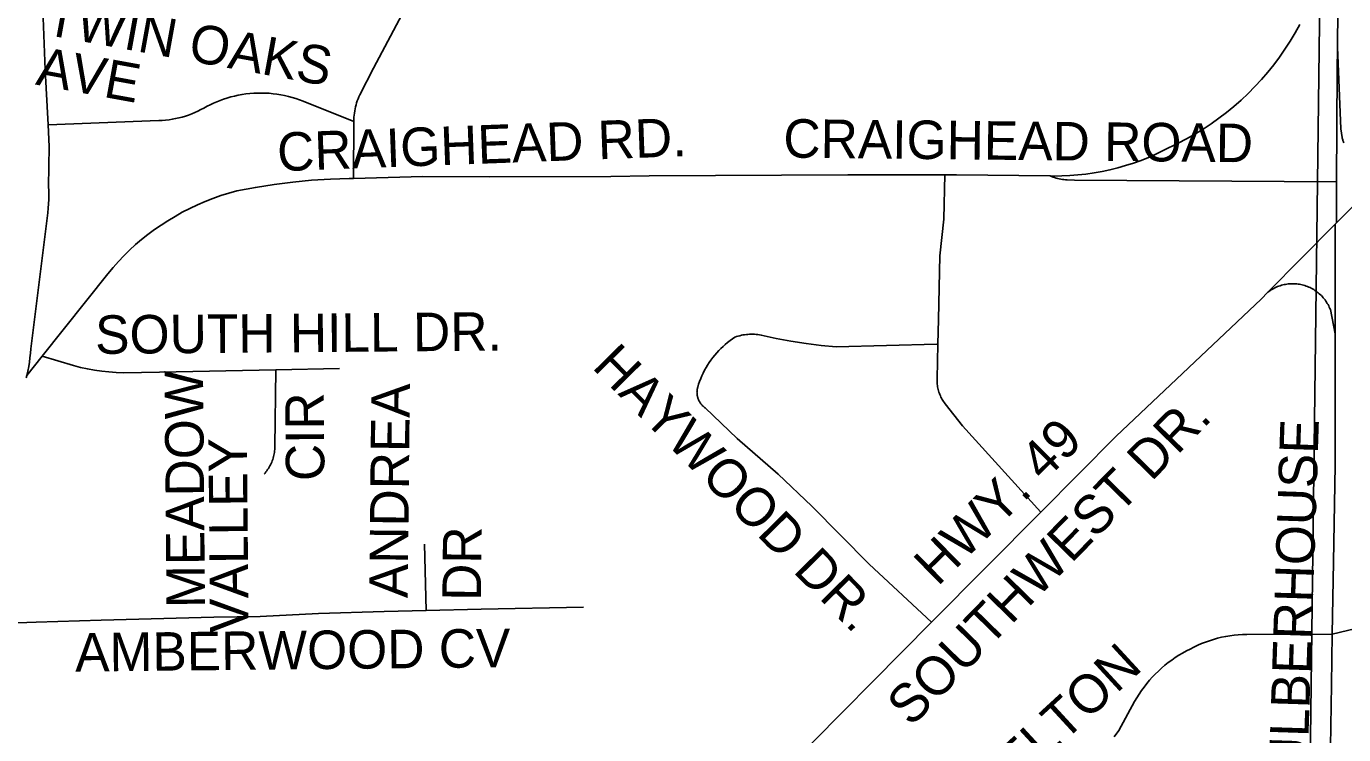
# Model space of a CAD drawing. Extents: x 1670563 to 1761545, y 515755 to 578944.
# Drawn here: x 1691143 to 1693706, y 540456 to 541835 of the extents above; entities that cross this region are included whole.
import ezdxf

# ---------------------------------------------------------------- set-up
doc = ezdxf.new("R2010")
doc.units = 0
for name, color, linetype in [('4_TwnRge', 7, 'Continuous'), ('STREETCL', 7, 'Continuous'), ('STRNAMES', 7, 'Continuous')]:
    doc.layers.add(name, color=color, linetype=linetype)

msp = doc.modelspace()

# ---------------------------------------------------------------- linework, layer by layer
at = {"layer": '4_TwnRge'}
msp.add_lwpolyline([(1693900.8, 565154.5), (1693867.8, 559919.3), (1693819.4, 554617.2), (1693735.2, 549363.2), (1693687.1, 544103.2), (1693620.9, 538819.1), (1693684.6, 533590.9), (1693722.5, 528338.7), (1693732, 528106.5), (1693805.9, 522944.4), (1693926.3, 517684.2)], dxfattribs=at)
at = {"layer": 'STREETCL'}
for points in [[(1693695.7, 542001.5), (1693695.6, 541992.9), (1693694.4, 541867.9), (1693693.7, 541794.6)], [(1691779.9, 541649.8), (1691780, 541654), (1691780.2, 541658.1), (1691780.5, 541662.2), (1691781, 541666.3), (1691781.6, 541670.4), (1691782.3, 541674.5), (1691783.2, 541678.5), (1691784.2, 541682.5), (1691785.4, 541686.5), (1691786.7, 541690.4), (1691788.1, 541694.3), (1691789.7, 541698.1), (1691791.3, 541701.9), (1691818.5, 541753.8), (1691896.3, 541901.3)], [(1691184.9, 541643.3), (1691179.6, 541750.3), (1691176.2, 541834.8), (1691174.9, 541868.6)], [(1693134.6, 541543.9), (1693141.5, 541543.8), (1693157.3, 541543.9), (1693173.1, 541544.6), (1693188.9, 541545.8), (1693204.6, 541547.5), (1693220.2, 541549.7), (1693235.8, 541552.5), (1693251.2, 541555.8), (1693266.6, 541559.6), (1693281.8, 541564), (1693296.8, 541568.8), (1693311.7, 541574.1), (1693326.3, 541580), (1693340.8, 541586.3), (1693355.1, 541593.2), (1693383.7, 541607.5), (1693400.3, 541616.1), (1693416.5, 541625.3), (1693432.5, 541635.1), (1693448, 541645.4), (1693463.3, 541656.2), (1693478.1, 541667.5), (1693492.6, 541679.4), (1693506.6, 541691.7), (1693520.2, 541704.6), (1693533.3, 541717.8), (1693546, 541731.6), (1693558.2, 541745.7), (1693569.9, 541760.3), (1693581.1, 541775.2), (1693591.8, 541790.6), (1693601.9, 541806.3), (1693611.5, 541822.3), (1693620.6, 541838.6)], [(1693693.7, 541794.6), (1693693.2, 541749.1), (1693692.2, 541532.5)], [(1693706.1, 541608.6), (1693705.5, 541610.1), (1693705, 541611.5), (1693704.5, 541613), (1693704.1, 541614.4), (1693703.8, 541615.9), (1693703.4, 541617.4), (1693703.2, 541618.9), (1693700.5, 541635.8), (1693693.7, 541794.6)], [(1691779.9, 541649.8), (1691681.4, 541689.4), (1691674.3, 541692.1), (1691667.2, 541694.6), (1691659.9, 541696.8), (1691652.6, 541698.8), (1691645.3, 541700.5), (1691637.8, 541701.9), (1691630.4, 541703.1), (1691622.9, 541704.1), (1691615.3, 541704.8), (1691607.8, 541705.2), (1691600.2, 541705.4), (1691592.7, 541705.3), (1691585.1, 541705), (1691577.6, 541704.4), (1691570, 541703.6), (1691562.6, 541702.5), (1691555.1, 541701.1), (1691547.7, 541699.5), (1691540.4, 541697.7), (1691533.1, 541695.5), (1691526.5, 541693.4), (1691519.9, 541691), (1691513.3, 541688.4), (1691506.9, 541685.6), (1691500.5, 541682.7), (1691494.3, 541679.5), (1691488.1, 541676.1), (1691482.4, 541673), (1691476.5, 541670.1), (1691470.6, 541667.3), (1691464.5, 541664.8), (1691458.4, 541662.5), (1691452.2, 541660.4), (1691445.9, 541658.5), (1691439.6, 541656.9), (1691433.2, 541655.5), (1691426.7, 541654.2), (1691420.3, 541653.2), (1691413.8, 541652.5), (1691407.2, 541651.9), (1691400.7, 541651.6), (1691184.9, 541643.3)], [(1691779.6, 541538.9), (1691779.9, 541649.8)], [(1691143.7, 541155.6), (1691145.6, 541164.1), (1691147.3, 541172.7), (1691148.7, 541181.3), (1691149.8, 541190), (1691150.6, 541198.6), (1691151.2, 541207.4), (1691158.5, 541264.5), (1691184.4, 541472.4), (1691185.4, 541480.9), (1691186, 541489.3), (1691186.4, 541497.8), (1691186.5, 541506.3), (1691186.4, 541514.9), (1691185.9, 541523.4), (1691186.9, 541601.5), (1691184.9, 541643.3)], [(1693830.9, 541593.1), (1693691.9, 541452.5)], [(1691779.6, 541538.9), (1691914.3, 541542.8), (1692044.7, 541541.9), (1692279.9, 541543), (1692354.5, 541544), (1692741, 541546.1), (1692930.1, 541546.1)], [(1692916.2, 541216.2), (1692917.3, 541264.5), (1692919.9, 541388.6), (1692928.2, 541459.9), (1692930.1, 541546.6)], [(1692930.1, 541546.1), (1692952.6, 541546.1), (1693134.6, 541543.9)], [(1693692.2, 541532.5), (1693182.3, 541535.8), (1693168, 541536.4), (1693164.9, 541536.5), (1693161.8, 541536.8), (1693158.7, 541537.2), (1693155.6, 541537.7), (1693152.5, 541538.2), (1693149.5, 541538.9), (1693146.4, 541539.7), (1693143.4, 541540.6), (1693140.5, 541541.6), (1693137.5, 541542.7), (1693134.6, 541543.9)], [(1691173.3, 541192.7), (1691301.5, 541353.5), (1691311.4, 541365.5), (1691321.8, 541377.3), (1691332.6, 541388.6), (1691343.7, 541399.6), (1691355.3, 541410.1), (1691367.1, 541420.3), (1691379.4, 541430.1), (1691391.9, 541439.4), (1691404.8, 541448.3), (1691418, 541456.7), (1691432, 541465.2), (1691446.2, 541473.2), (1691460.7, 541480.7), (1691475.5, 541487.7), (1691490.5, 541494.2), (1691505.7, 541500.2), (1691521.1, 541505.6), (1691536.6, 541510.5), (1691552.4, 541514.9), (1691588.5, 541521.7), (1691624.8, 541527.4), (1691661.2, 541532), (1691697.8, 541535.4), (1691734.4, 541537.6), (1691771.1, 541538.7), (1691779.6, 541538.9)], [(1693692.2, 541532.5), (1693691.9, 541452.5)], [(1693689.5, 541450.1), (1693558.5, 541317.6)], [(1693691.9, 541452.5), (1693689.5, 541450.1)], [(1693689.6, 541236.7), (1693689.5, 541450.1)], [(1693558.5, 541317.6), (1693545.2, 541304.2), (1693263.1, 541037.3), (1693116.7, 540889.5)], [(1693558.5, 541317.6), (1693560.7, 541319.2), (1693562.9, 541320.8), (1693565.2, 541322.3), (1693567.5, 541323.6), (1693569.9, 541325), (1693572.3, 541326.2), (1693574.8, 541327.3), (1693577.3, 541328.4), (1693579.8, 541329.3), (1693582.4, 541330.2), (1693585, 541331), (1693587.6, 541331.7), (1693590.3, 541332.3), (1693592.9, 541332.8), (1693595.6, 541333.3), (1693598.3, 541333.6), (1693601, 541333.8), (1693603.7, 541334), (1693606.4, 541334.1), (1693609.1, 541334), (1693611.8, 541333.9), (1693614.6, 541333.7), (1693617.2, 541333.3), (1693619.9, 541332.9), (1693622.6, 541332.4), (1693625.2, 541331.8), (1693627.9, 541331.1), (1693630.5, 541330.4), (1693633, 541329.5), (1693635.6, 541328.6), (1693638.1, 541327.5), (1693640.6, 541326.4), (1693643, 541325.2), (1693645.4, 541323.9), (1693647.7, 541322.5), (1693650, 541321.1), (1693652.3, 541319.5), (1693654.4, 541317.9), (1693656.6, 541316.2), (1693658.6, 541314.5), (1693660.7, 541312.7), (1693662.6, 541310.8), (1693664.5, 541308.8), (1693666.3, 541306.8), (1693668, 541304.7), (1693669.7, 541302.6), (1693671.3, 541300.4), (1693672.8, 541298.1), (1693674.2, 541295.8), (1693675.6, 541293.4), (1693676.9, 541291.1), (1693678.1, 541288.6), (1693679.2, 541286.1), (1693680.2, 541283.6), (1693689.6, 541236.7)], [(1692904.2, 540674.9), (1692782.7, 540787.8), (1692671.1, 540901), (1692605.9, 540963), (1692526, 541032.6), (1692463.6, 541092.5), (1692462.5, 541093.2), (1692461.5, 541094), (1692460.5, 541094.8), (1692459.6, 541095.6), (1692458.7, 541096.5), (1692457.8, 541097.4), (1692456.9, 541098.3), (1692456.1, 541099.3), (1692455.3, 541100.3), (1692454.6, 541101.3), (1692453.8, 541102.3), (1692453.2, 541103.4), (1692452.5, 541104.5), (1692451.9, 541105.6), (1692451.3, 541106.7), (1692450.8, 541107.9), (1692450.3, 541109.1), (1692449.8, 541110.2), (1692449.4, 541111.4), (1692449.1, 541112.7), (1692448.7, 541113.9), (1692448.5, 541115.1), (1692448.2, 541116.4), (1692448, 541117.6), (1692447.9, 541118.9), (1692447.7, 541120.1), (1692447.7, 541121.4), (1692447.6, 541122.7), (1692447.7, 541123.9), (1692447.7, 541125.2), (1692447.8, 541126.5), (1692448, 541127.7), (1692448.2, 541129), (1692448.4, 541130.2), (1692448.7, 541131.5), (1692449, 541132.7), (1692450.8, 541138.3), (1692452.7, 541143.9), (1692454.9, 541149.4), (1692457.2, 541154.8), (1692459.7, 541160.2), (1692462.4, 541165.5), (1692465.3, 541170.6), (1692468.3, 541175.7), (1692471.5, 541180.7), (1692474.9, 541185.5), (1692478.4, 541190.2), (1692482.1, 541194.9), (1692486, 541199.4), (1692489.9, 541203.7), (1692494.1, 541207.9), (1692498.4, 541212), (1692502.8, 541215.9), (1692507.3, 541219.7), (1692512, 541223.4), (1692516.7, 541226.8), (1692521.6, 541230.1), (1692524.7, 541231.2), (1692527.8, 541232.1), (1692530.9, 541232.9), (1692534.1, 541233.7), (1692537.2, 541234.3), (1692540.4, 541234.8), (1692543.7, 541235.2), (1692546.9, 541235.5), (1692550.1, 541235.7), (1692553.3, 541235.8), (1692556.6, 541235.7), (1692559.8, 541235.6), (1692563, 541235.3), (1692566.2, 541235), (1692569.4, 541234.5), (1692572.6, 541234), (1692601.5, 541227.7), (1692630.6, 541222.3), (1692659.8, 541217.7), (1692689.1, 541214), (1692718.5, 541211.1), (1692914.6, 541216.3)], [(1693683.9, 540652), (1693686, 540792.3), (1693689.6, 540980.3), (1693689.6, 541236.7)], [(1693116.7, 540889.5), (1692964.6, 541057.2), (1692930.7, 541100.2), (1692929.1, 541102.3), (1692927.6, 541104.4), (1692926.2, 541106.6), (1692924.8, 541108.8), (1692923.6, 541111.1), (1692922.4, 541113.4), (1692921.3, 541115.7), (1692920.2, 541118.1), (1692919.3, 541120.5), (1692918.4, 541123), (1692917.7, 541125.5), (1692917, 541128), (1692916.4, 541130.5), (1692915.9, 541133.1), (1692915.5, 541135.6), (1692915.1, 541138.2), (1692914.9, 541140.8), (1692914.8, 541143.4), (1692914.7, 541146), (1692914.8, 541148.6), (1692916.2, 541216.2)], [(1691143.7, 541155.6), (1691173.3, 541192.7)], [(1691628.1, 541166.6), (1691402.1, 541162), (1691331.6, 541160.6), (1691317.5, 541161.1), (1691303.5, 541162.2), (1691289.5, 541163.7), (1691275.6, 541165.7), (1691261.7, 541168.2), (1691247.9, 541171.2), (1691234.3, 541174.7), (1691173.3, 541192.7)], [(1691628.1, 541166.6), (1691626.4, 541016.8), (1691626.3, 541014), (1691626.1, 541011.2), (1691625.8, 541008.4), (1691625.5, 541005.6), (1691625, 541002.9), (1691624.4, 541000.1), (1691623.8, 540997.4), (1691623, 540994.7), (1691622.2, 540992), (1691621.2, 540989.4), (1691620.2, 540986.8), (1691619.1, 540984.2), (1691617.9, 540981.7), (1691616.6, 540979.2), (1691615.2, 540976.8), (1691613.7, 540974.4), (1691612.2, 540972), (1691610.6, 540969.7), (1691608.8, 540967.5), (1691607.1, 540965.3), (1691605.2, 540963.2)], [(1691751.9, 541169), (1691628.1, 541166.6)], [(1691142.4, 541150.5), (1691143.7, 541155.6)], [(1693116.7, 540889.5), (1692904.2, 540674.9)], [(1691920.6, 540697.7), (1691917.2, 540827)], [(1691920.6, 540697.7), (1691838.7, 540695.6), (1691711.5, 540692), (1691597.4, 540686), (1691507.4, 540684.8), (1691288.2, 540678.9), (1691162.1, 540675.3), (1691070.9, 540671.7)], [(1692227.1, 540704), (1692027.8, 540700.4), (1691920.6, 540697.7)], [(1692904.2, 540674.9), (1692616.6, 540384.4)], [(1693683.9, 540651.4), (1693849.2, 540691.5)], [(1693259.5, 540451.8), (1693268.7, 540464.1), (1693299.2, 540520.7), (1693303.5, 540527.9), (1693308, 540535), (1693312.7, 540542), (1693317.6, 540548.7), (1693322.8, 540555.3), (1693328.1, 540561.8), (1693333.7, 540568), (1693339.5, 540574.1), (1693345.5, 540579.9), (1693351.7, 540585.6), (1693358.1, 540591), (1693364.7, 540596.2), (1693371.4, 540601.2), (1693378.3, 540606), (1693385.3, 540610.6), (1693392.5, 540614.9), (1693399.9, 540618.9), (1693407.3, 540622.7), (1693414.6, 540626.5), (1693422, 540630), (1693429.5, 540633.3), (1693437.2, 540636.3), (1693444.9, 540639), (1693452.7, 540641.5), (1693460.6, 540643.7), (1693468.6, 540645.6), (1693476.6, 540647.3), (1693484.7, 540648.6), (1693492.8, 540649.7), (1693501, 540650.5), (1693509.2, 540651), (1693517.4, 540651.2), (1693683.9, 540652)], [(1693679.1, 540335.3), (1693679.6, 540392), (1693682.5, 540553.3), (1693683.9, 540651.4)]]:
    msp.add_lwpolyline(points, dxfattribs=at)

# ---------------------------------------------------------------- texts
at = {"layer": 'STRNAMES'}
for s, rotation, p in [('TWIN OAKS', 349.6628, (1691176, 541819.6)), (' AVE', 349.6628, (1691131.7, 541727.1)), ('CRAIGHEAD RD.', 2.1384, (1691632.1, 541552.9)), ('CRAIGHEAD ROAD', 359.4129, (1692615.5, 541579.7)), ('SOUTH HILL DR.', 0.4808, (1691276.9, 541197.3)), ('HAYWOOD DR.', 314.5866, (1692241.5, 541170.7)), ('MEADOW', 90.4808, (1691490.4, 540702.8)), ('ANDREA ', 89.4129, (1691884.8, 540721.7)), ('CIR', 90.4808, (1691722.9, 540950.1)), ('SOUTHWEST DR.', 45.6586, (1692864.4, 540469.3)), ('HWY. 49', 44.5866, (1692915.9, 540743.2)), ('SOUTH CULBERHOUSE', 88.1068, (1693620.2, 539927.2)), (' VALLEY', 90.4808, (1691575.4, 540626.9)), ('DR', 89.4129, (1692027.1, 540716.2)), ('AMBERWOOD CV', 0.5812, (1691238, 540578.8)), ('MELTON', 42.61, (1693009.7, 540301.2))]:
    msp.add_text(s, height=75, rotation=rotation, dxfattribs=at).set_placement(p)

doc.saveas('drawing.dxf')
